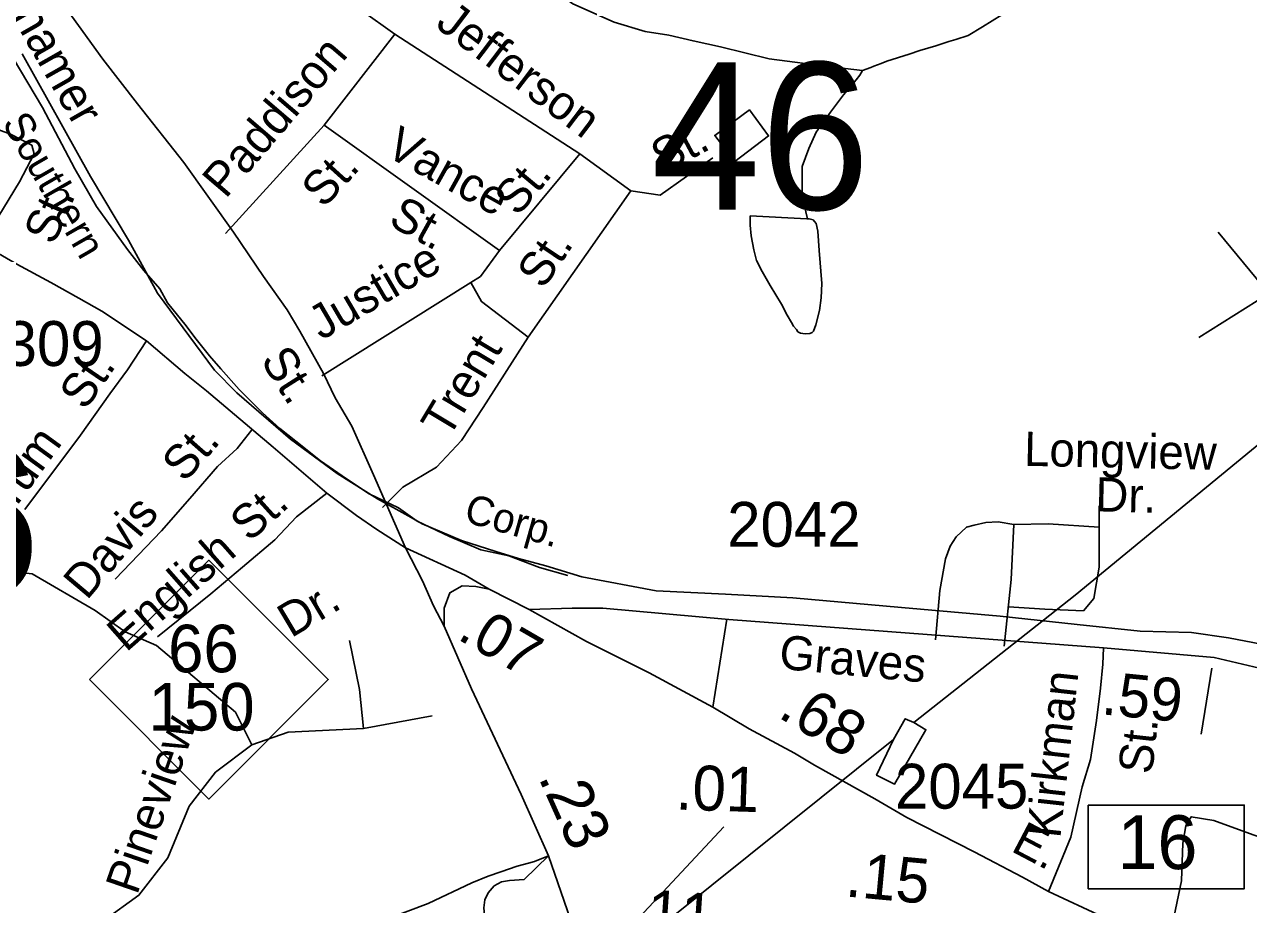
# Model space of a CAD drawing. Extents: x 1547597 to 1699558, y 810033 to 920809.
# Drawn here: x 1684132 to 1687545, y 861911 to 864364 of the extents above; entities that cross this region are included whole.
import ezdxf

# ---------------------------------------------------------------- set-up
doc = ezdxf.new("R2010")
doc.units = 0
for name, color, linetype in [('Exist Hydrographic Misc Water Feature', 7, 'Continuous'), ('Exist Railroad Mainline', 7, 'Continuous'), ('Exist Railroad Mainline Label', 7, 'Continuous'), ('Exist Railroad Siding', 7, 'Continuous'), ('Exist Road Non-System Type 51', 7, 'Continuous'), ('Exist Road Non-System Type 51 Label', 7, 'Continuous'), ('Exist Road Primary Interstate Interchange CELL', 7, 'Continuous'), ('Exist Road Primary Interstate Mileage Hundredths English Label', 7, 'Continuous'), ('Exist Road Primary Interstate Ramp 1 Lane Attributed', 7, 'Continuous'), ('Exist Road Primary Interstate Structure Cantilever Sign Number Label', 7, 'Continuous'), ('Exist Road Primary NC Attributed', 7, 'Continuous'), ('Exist Road Primary NC Label', 7, 'Continuous'), ('Exist Road Primary NC Service Mileage Hundredths English Label', 7, 'Continuous'), ('Exist Road Primary NC Shield CELL', 7, 'Continuous'), ('Exist Road Primary NC Shield Number Label', 7, 'Continuous'), ('Exist Road Secondary Mileage Hundredths English Label', 7, 'Continuous'), ('Exist Road Secondary Structure Standard Bridge Number Label', 7, 'Continuous'), ('Exist Road Secondary Type 51 Attributed', 7, 'Continuous'), ('Exist Road Secondary Type 51 Label', 7, 'Continuous'), ('Exist Road Secondary Type 51 Number Label', 7, 'Continuous'), ('Exist Utilities Electrical Transmission Line', 7, 'Continuous')]:
    doc.layers.add(name, color=color, linetype=linetype)

msp = doc.modelspace()

# ---------------------------------------------------------------- linework, layer by layer
at = {"layer": 'Exist Hydrographic Misc Water Feature'}
for points in [[(1684891.2, 865073.8), (1684935.5, 865054), (1684995.4, 865011.8), (1685097.1, 864925.2), (1685320, 864707.3), (1685379.7, 864653.6), (1685425.5, 864601), (1685501.1, 864538.6), (1685576.9, 864482.2), (1685660.6, 864421.4), (1685776.4, 864370.6), (1685862.4, 864344.2), (1685928.5, 864333.8), (1685996.3, 864317.7), (1686072.2, 864301.4), (1686208.1, 864268.3), (1686380, 864245.8), (1686468.6, 864235.1)], [(1686468.6, 864235.1), (1686492, 864243.6), (1686500.1, 864247.5), (1686520.1, 864255.3), (1686536.3, 864261.5), (1686598.5, 864280.8), (1686628.6, 864290.8), (1686672.5, 864304), (1686708.7, 864316.3), (1686728.7, 864321.7), (1686762.7, 864333.3), (1686803.1, 864357.1), (1686857.3, 864390.4), (1686927.6, 864430.1), (1687020.2, 864481.5), (1687080.5, 864510.7), (1687098.5, 864520.9), (1687168.7, 864546.5)], [(1686313.4, 863822.1), (1686313.9, 863825.4), (1686300, 863885.7), (1686300.5, 863967.6), (1686318.7, 864018.1), (1686339.2, 864063.6), (1686379.5, 864119.5), (1686415.7, 864167.2), (1686450.6, 864209.1), (1686460.6, 864222), (1686468.6, 864235.1)], [(1686112.1, 863982.1), (1686206.6, 864053.2), (1686153.1, 864125.8), (1686056.4, 864054.7), (1686112.1, 863982.1)], [(1686313.4, 863822.1), (1686155.7, 863830.2), (1686155.5, 863804.8), (1686158.5, 863774.4), (1686165.9, 863735.7), (1686173.1, 863705.9), (1686188.5, 863675.3), (1686210.7, 863636.3), (1686242.4, 863583.9), (1686258.4, 863554.1), (1686270.1, 863533.3), (1686276.1, 863523.3), (1686284, 863513.4), (1686288.5, 863507.4), (1686296, 863503.2), (1686308.9, 863501.4), (1686321.4, 863502.7), (1686327.8, 863505.1), (1686331.9, 863509.1), (1686338.4, 863527), (1686348.6, 863567), (1686353.6, 863602.2), (1686354.7, 863641.5), (1686347.5, 863733.6), (1686343.6, 863787.8), (1686339, 863809.3), (1686334.7, 863815.1), (1686330.7, 863819.3), (1686319.7, 863822), (1686313.4, 863822.1)]]:
    msp.add_lwpolyline(points, dxfattribs=at)
at = {"layer": 'Exist Railroad Mainline'}
msp.add_lwpolyline([(1684125.7, 864282), (1684316.1, 863939.9), (1684422.2, 863762.7), (1684502.7, 863614.5), (1684661.8, 863400.4), (1684724.4, 863336.9), (1684874.2, 863207.9), (1685004, 863112.3), (1685116.8, 863041.4), (1685210.5, 862989.6), (1685240.6, 862971.9), (1685350.4, 862925.3), (1685445.8, 862895.1), (1685509.5, 862875.9), (1685585.8, 862855.5), (1685685.9, 862824.9), (1685893.1, 862785.5), (1686086.5, 862776), (1686273.8, 862766.1), (1686577.4, 862738.8), (1686852.5, 862714.8), (1687067, 862691.5), (1687242.9, 862673.4), (1687385.4, 862669.4), (1687488.6, 862654.8), (1687580.7, 862636.8)], dxfattribs=at)
at = {"layer": 'Exist Railroad Siding'}
msp.add_lwpolyline([(1685647.1, 862828.2), (1685567.6, 862850.3), (1685482.8, 862883), (1685404.2, 862899.8), (1685317.1, 862936.8), (1685226.6, 862979.8), (1685175.1, 863016.8), (1685092.9, 863055.5), (1685030.1, 863097.5), (1684957.6, 863147.5), (1684889, 863202.7), (1684843.9, 863238.2), (1684795.5, 863281.7), (1684764.9, 863312.3), (1684731.1, 863346.2), (1684679.8, 863404.4), (1684648.1, 863440.7), (1684607, 863491.3), (1684582.9, 863523.6), (1684531.3, 863588.1), (1684509.3, 863627.2), (1684465, 863678.3), (1684419.4, 863736.2), (1684333.3, 863856.9), (1684272.3, 863961.6), (1684182.3, 864132.7), (1684080.2, 864303.9)], dxfattribs=at)
at = {"layer": 'Exist Road Non-System Type 51'}
for p, q in [((1686051.5, 862461.2), (1686090.2, 862706.2)), ((1687412.8, 862385.6), (1687441.9, 862570.3)), ((1685076.9, 862402.1), (1685269.1, 862437.1))]:
    msp.add_line(p, q, dxfattribs=at)
for points in [[(1684977.3, 864471.2), (1685165.1, 864336.3)], [(1685165.1, 864336.3), (1684967.7, 864083.2)], [(1685165.1, 864336.3), (1685680.4, 864003.7)], [(1683556.6, 864296.9), (1683656.1, 864236.5), (1683879.8, 864136.6), (1684092.8, 864058), (1684152.7, 864027.3), (1684159.4, 864003.4), (1684118.1, 863924.8), (1684012.7, 863752.4)], [(1684967.7, 864083.2), (1684692.4, 863781.6)], [(1685456.5, 863733.8), (1684967.7, 864083.2)], [(1685680.4, 864003.7), (1685456.5, 863733.8)], [(1685680.4, 864003.7), (1685822.5, 863900.1)], [(1685822.5, 863900.1), (1685904.4, 863888), (1686051.3, 863991.7)], [(1685822.5, 863900.1), (1685536, 863492.8)], [(1687460.1, 863784.8), (1687601.6, 863613.8), (1687728.6, 863457.5), (1687772.5, 863374.4), (1687782.3, 863179), (1687772.5, 862959.2), (1687845.7, 862827.3), (1687860.4, 862710), (1687845.7, 862607.4)], [(1685456.5, 863733.8), (1685403.5, 863661.5), (1685377, 863644.6)], [(1685377, 863644.6), (1684961.5, 863384.9)], [(1685377, 863644.6), (1685405.9, 863591.6), (1685536, 863492.8)], [(1687601.6, 863613.8), (1687406.4, 863491.7)], [(1684133.6, 863012.4), (1684288.1, 863218.9), (1684370.1, 863334.3), (1684419.5, 863401.3), (1684472.8, 863482.3)], [(1685536, 863492.8), (1685410.9, 863296.3), (1685350.7, 863204.7), (1685280.8, 863130), (1685186.9, 863074.6), (1685130.1, 863017.9)], [(1684384.8, 862817.9), (1684513.9, 862952.5), (1684592.8, 863043.1), (1684670.7, 863131.5), (1684725.2, 863182.5), (1684766.3, 863233.7)], [(1684502.9, 862657.2), (1684652.1, 862777.2), (1684740.1, 862851.8), (1684829.7, 862928), (1684890.4, 862991.7), (1684974.9, 863057.3)], [(1687128.1, 863022.7), (1687128.1, 862851.7), (1687113.4, 862763.8), (1687084.2, 862729.6), (1686976.8, 862734.4), (1686875.2, 862741.2)], [(1684328.9, 862731), (1684154.1, 862832.4), (1684003.8, 862849.9), (1683818.6, 862863.9), (1683699.7, 862902.4), (1683606.4, 862987.1)], [(1686671.6, 862648.8), (1686684.4, 862786.6), (1686700.2, 862874.3), (1686713, 862910.1), (1686729.5, 862935.8), (1686758.1, 862963.2), (1686780.2, 862968.7), (1686812.4, 862976.1), (1686846.4, 862977.4), (1686890.3, 862970.5)], [(1686863.4, 862630.9), (1686883.2, 862816.6), (1686890.3, 862970.5)], [(1686890.3, 862970.5), (1686986.4, 862972.6), (1687128.1, 862962.8)], [(1684500.1, 862633), (1684412.8, 862671.5), (1684328.9, 862731)], [(1685076.9, 862402.1), (1685066.4, 862510.6), (1685038.4, 862647)], [(1684765.8, 862356.7), (1684720.3, 862447.6), (1684500.1, 862633)], [(1686986.9, 861947.5), (1687049.6, 862099.3), (1687080.4, 862238.8), (1687104.1, 862315.8), (1687120.4, 862424.1), (1687131.7, 862514.1), (1687138.9, 862581), (1687140.2, 862626.3)], [(1684765.8, 862356.7), (1684867.1, 862391.7), (1685076.9, 862402.1)], [(1683393.9, 861645.1), (1683794.1, 861737.5), (1684196.1, 861821.4), (1684353.3, 861866.9), (1684451.2, 861936.9), (1684531.6, 862041.8), (1684591, 862185.3), (1684664.4, 862279.7), (1684765.8, 862356.7)], [(1687319.8, 861795), (1687357.7, 861977.3), (1687361.3, 862082), (1687370.3, 862130.8), (1687384.8, 862156.1), (1687447.9, 862145.2), (1687558, 862105.5), (1687778.1, 862035.1), (1687902.6, 861993.6), (1688027.1, 861946.6), (1688196.6, 861888.9), (1688260.6, 861856.2), (1688371.7, 861811.9)]]:
    msp.add_lwpolyline(points, dxfattribs=at)
at = {"layer": 'Exist Road Primary Interstate Interchange CELL'}
msp.add_lwpolyline([(1687097.7, 862188.3), (1687532.6, 862188.3), (1687532.6, 861955.1), (1687097.7, 861955.1)], close=True, dxfattribs=at)
at = {"layer": 'Exist Road Primary Interstate Ramp 1 Lane Attributed'}
for points in [[(1685302.1, 862687), (1685302.1, 862737.3), (1685318.3, 862779.9), (1685352.1, 862799), (1685390.3, 862797.5), (1685427.7, 862790.2)], [(1685593.4, 862046.7), (1685554, 862031), (1685536.9, 862026.3), (1685505.8, 862018.3), (1685460.5, 862002.7), (1685425, 861989.9), (1685378.9, 861971.8), (1685257.5, 861914.5), (1685094.9, 861852.8), (1685028.1, 861837.6), (1684965.9, 861828.9), (1684872.4, 861824.7), (1684711.6, 861808.6), (1684571.7, 861785.3)], [(1685475.6, 861792.3), (1685430.8, 861839), (1685416.9, 861863.9), (1685414.2, 861882.8), (1685412.8, 861901.6), (1685415.6, 861924.7), (1685424.8, 861944), (1685442, 861963), (1685461.9, 861974.3), (1685484.6, 861978.6), (1685525.6, 861981.4), (1685593.4, 862046.7)]]:
    msp.add_lwpolyline(points, dxfattribs=at)
at = {"layer": 'Exist Road Primary NC Attributed'}
for points in [[(1685194.4, 862905.6), (1685105.3, 863108.4), (1685044.6, 863244.6), (1684998.5, 863323.6), (1684965.6, 863390.7), (1684900, 863509), (1684864.2, 863568.7), (1684798.6, 863661.1), (1684714.6, 863785.4), (1684576.4, 863979.3), (1684447.2, 864142.3), (1684350.8, 864266.6), (1684283.2, 864361), (1684219.5, 864449.5), (1684083.8, 864669.5), (1683998.3, 864836), (1683913.3, 864987.8), (1683768, 865224.9), (1683722.6, 865275.1), (1683695.5, 865298.2), (1683667.8, 865319)], [(1685302.1, 862687), (1685272.8, 862743.6), (1685241.6, 862813.3), (1685194.4, 862905.6)], [(1685593.4, 862046.7), (1685516.7, 862217.6), (1685378.2, 862512), (1685302.1, 862687)], [(1685689.8, 861785.1), (1685663.2, 861845), (1685593.4, 862046.7)]]:
    msp.add_lwpolyline(points, dxfattribs=at)
at = {"layer": 'Exist Road Primary NC Service Mileage Hundredths English Label'}
msp.add_line((1685743.5, 861766.4), (1686081.5, 862128.2), dxfattribs=at)
at = {"layer": 'Exist Road Primary NC Shield CELL'}
msp.add_lwpolyline([(1684313.1, 862537.9), (1684646.1, 862870.9), (1684979.1, 862537.9), (1684646.1, 862204.9)], close=True, dxfattribs=at)
at = {"layer": 'Exist Road Secondary Type 51 Attributed'}
for points in [[(1685194.4, 862905.6), (1685114.9, 862956.5), (1685057.7, 862995.6), (1684974.9, 863057.3), (1684825.5, 863185.7), (1684639.5, 863342.9), (1684579.4, 863391.5), (1684472.8, 863482.3), (1684347.6, 863565), (1684283.4, 863601.4), (1684206.1, 863644.4), (1684111, 863696), (1684012.7, 863752.4), (1683873.8, 863826), (1683764.7, 863874.3), (1683707.1, 863899.4), (1683588.3, 863959.9), (1683419.9, 864045.3), (1683326.5, 864079.2), (1683195.6, 864130), (1683114.4, 864162), (1682993.1, 864216.3)], [(1685194.4, 862905.6), (1685360.5, 862829), (1685427.7, 862790.2)], [(1685427.7, 862790.2), (1685539.2, 862733)], [(1685539.2, 862733), (1685658.6, 862737.1), (1685745, 862737.1), (1686095.9, 862705.7), (1687140.2, 862626.3), (1687448.7, 862599.3), (1687875.2, 862499.2), (1688062, 862421.3), (1688338.5, 862273.2), (1688498.7, 862151.5), (1688557.8, 862106.3), (1688638.6, 862042.6)], [(1685539.2, 862733), (1685698.7, 862644.3), (1685873.3, 862556.9), (1686051.5, 862461.2), (1686152.3, 862401.2), (1686279, 862332.6), (1686334.4, 862299.4), (1686502.6, 862206), (1686591.6, 862154.1), (1686779.8, 862058.3), (1686914.4, 861987.5), (1686986.9, 861947.5), (1687138.3, 861876.9), (1687263.2, 861818.4), (1687319.8, 861795), (1687462.7, 861737.8), (1687556.2, 861705.4), (1687675, 861662.1), (1687799.3, 861625.1), (1687900.7, 861591), (1688014.1, 861554.4), (1688206.3, 861501.7), (1688335.8, 861471.1), (1688830, 861368.1)]]:
    msp.add_lwpolyline(points, dxfattribs=at)
at = {"layer": 'Exist Utilities Electrical Transmission Line'}
for points in [[(1686611.7, 862418.5), (1687061.6, 862773.8), (1688860.4, 864252.5), (1689739.5, 864493), (1690702.7, 864772.5), (1692081.5, 865153.5), (1692959.6, 865393.2)], [(1686611.7, 862418.5), (1686645.4, 862398.2), (1686557.8, 862247.1), (1686507.9, 862271.7), (1686555.2, 862371.2)], [(1686555.2, 862371.2), (1686587.7, 862428.8), (1686611.7, 862418.5)], [(1658056.2, 847054), (1658642.6, 847434.5), (1659307.8, 847869.8), (1659997.1, 848323.1), (1660793.1, 848832.8), (1661317.2, 849168.1), (1662048.9, 849658.7), (1662732.4, 850115.9), (1663434, 850590.9), (1663897.7, 850898.8), (1664365.3, 851202.9), (1664738.3, 851460.1), (1664875.4, 851550.3), (1665348, 851760.2), (1665856.4, 851987.6), (1666371.1, 852215.1), (1666960, 852471.5), (1667669.1, 852779.9), (1672104.2, 854678.6), (1675930.7, 856261.4), (1682296.2, 858958.5), (1686555.2, 862371.2)]]:
    msp.add_lwpolyline(points, dxfattribs=at)

# ---------------------------------------------------------------- texts
at = {"layer": 'Exist Railroad Mainline Label'}
for s, rotation, p in [('Southern', 299.9513, (1684068.4, 864089.4)), ('Corp.', 344.2294, (1685353.9, 862978.8))]:
    msp.add_text(s, height=82.02, rotation=rotation, dxfattribs=at).set_placement(p)
at = {"layer": 'Exist Road Non-System Type 51 Label'}
for s, rotation, p in [('Jefferson', 322.8138, (1685274.7, 864358.6)), ('Paddison', 49.437, (1684692.8, 863875.8)), ('Vance', 331.0271, (1685133.6, 864001)), ('St.', 27.9843, (1685911.6, 863945.7)), ('St.', 47.7593, (1684966.5, 863848.9)), ('St.', 50.1874, (1685507.2, 863826.1)), ('St.', 66.8003, (1684214.4, 863745.9)), ('St.', 331.0271, (1685143, 863807.2)), ('Justice', 30.3006, (1684960, 863482.3)), ('St.', 56.0698, (1685578.4, 863622.9)), ('Trent', 59.072, (1685314.4, 863207.1)), ('St.', 55.5805, (1684301.7, 863285.3)), ('Corum', 54.0127, (1684016.1, 862889.9)), ('Longview', 358.7422, (1686918.2, 863134)), ('St.', 48.6134, (1684578.7, 863084.6)), ('Dr.', 358.5417, (1687116.8, 863007.1)), ('St.', 42.0478, (1684759.4, 862919.1)), ('Davis', 49.9118, (1684306.1, 862756.9)), ('English', 41.3639, (1684415.6, 862612.5)), ('Dr.', 30.7352, (1684875.4, 862652.8)), ('Graves', 354.498, (1686233.5, 862568.8)), ('Kirkman', 83.7216, (1687019.7, 862094)), ('Pineview', 70.8782, (1684446, 861935.2)), ('St.', 83.7216, (1687275.6, 862272.4))]:
    msp.add_text(s, height=95, rotation=rotation, dxfattribs=at).set_placement(p)
at = {"layer": 'Exist Road Primary Interstate Interchange CELL'}
msp.add_text('16', height=150, dxfattribs=at).set_placement((1687179.1, 862010))
at = {"layer": 'Exist Road Primary Interstate Mileage Hundredths English Label'}
for s, rotation, p in [('.15', 354.7077, (1686418.4, 861934.1)), ('.11', 356.1518, (1685817.8, 861831.6))]:
    msp.add_text(s, height=125, rotation=rotation, dxfattribs=at).set_placement(p)
at = {"layer": 'Exist Road Primary Interstate Structure Cantilever Sign Number Label'}
msp.add_text('L566', height=410.1, dxfattribs=at).set_placement((1682956.7, 862775.3))
at = {"layer": 'Exist Road Primary NC Label'}
for s, rotation, p in [('Bodenhamer', 299.6075, (1683914.6, 864705.9)), ('St.', 302.4612, (1684788.4, 863428.1))]:
    msp.add_text(s, height=95, rotation=rotation, dxfattribs=at).set_placement(p)
at = {"layer": 'Exist Road Primary NC Service Mileage Hundredths English Label'}
for s, rotation, p in [('.01', 358.1974, (1685946.5, 862176)), ('.23', 294.153, (1685563.7, 862265.7))]:
    msp.add_text(s, height=125, rotation=rotation, dxfattribs=at).set_placement(p)
at = {"layer": 'Exist Road Primary NC Shield Number Label'}
for s, p in [('66', (1684532.6, 862558.4)), ('150', (1684478.2, 862396.1))]:
    msp.add_text(s, height=132.5, dxfattribs=at).set_placement(p)
at = {"layer": 'Exist Road Secondary Mileage Hundredths English Label'}
for s, height, rotation, p in [('.07', 120, 329.984, (1685335.2, 862653)), ('.59', 120, 354.2574, (1687132.2, 862441.7)), ('.68', 125, 329.0637, (1686229.1, 862435.4))]:
    msp.add_text(s, height=height, rotation=rotation, dxfattribs=at).set_placement(p)
at = {"layer": 'Exist Road Secondary Structure Standard Bridge Number Label'}
msp.add_text('46', height=410.1, dxfattribs=at).set_placement((1685878.8, 863848))
at = {"layer": 'Exist Road Secondary Type 51 Label'}
msp.add_text('E.', height=95, rotation=332.2553, dxfattribs=at).set_placement((1686879.1, 862061.7))
at = {"layer": 'Exist Road Secondary Type 51 Number Label'}
for s, p in [('4309', (1683981.1, 863412.1)), ('2042', (1686091.3, 862908.2)), ('2045', (1686558.9, 862178.5))]:
    msp.add_text(s, height=125, dxfattribs=at).set_placement(p)

doc.saveas('drawing.dxf')
